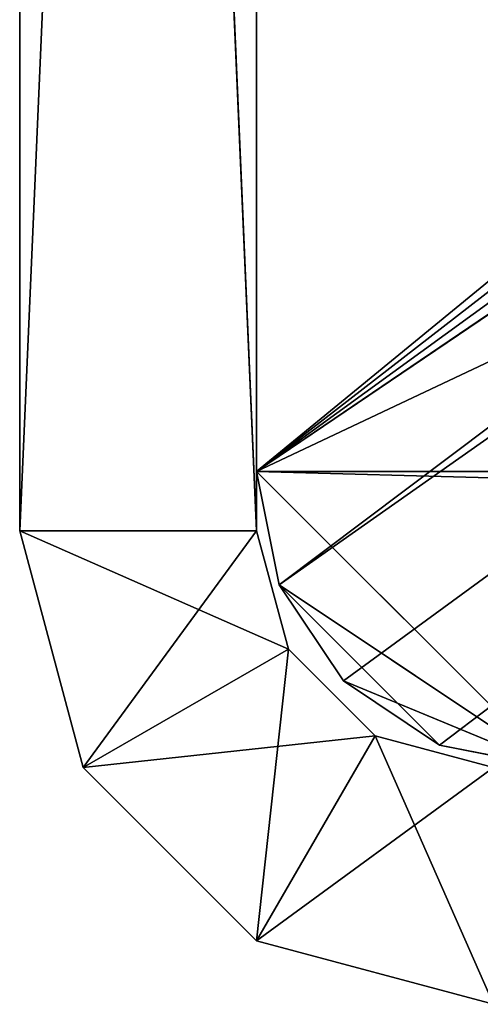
# Model space of a CAD drawing. Extents: x 202 to 257, y 0 to 134.
# Tile 421 of 491: x 209.17 to 210.73, y 113.58 to 116.9. Entities that reach past the tile are written whole.
import ezdxf

# ---------------------------------------------------------------- set-up
doc = ezdxf.new("R2010")
doc.units = 0
doc.header["$LTSCALE"] = 25.4
doc.layers.get('0').update_dxf_attribs({"color": 13, "linetype": 'CONTINUOUS'})

# ---------------------------------------------------------------- blocks, each defined once
blk = doc.blocks.new('MONO-I-KINKIET-7808-7840_S')
at = {"color": 250}
for p, q in [((47.7087, 44.0041, 130.7), (46.9087, 44.2185, 130.7)), ((46.9087, 44.2185, 0.7), (47.3087, 43.3113, 0.7)), ((46.9087, 44.2185, 0.7), (47.3087, 43.3113, 0.7)), ((46.9087, 44.2185, 0.7), (47.7087, 44.0041, 0.7)), ((46.9087, 44.2185, 0.7), (47.7087, 44.0041, 0.7)), ((46.9087, 44.2185, 0.7), (47.7087, 44.0041, 130.7)), ((46.9087, 44.2185, 0.7), (47.7087, 44.0041, 130.7)), ((47.7087, 44.0041, 130.7), (46.9087, 44.2185, 130.7)), ((47.7087, 44.0041, 130.7), (46.9087, 43.4185, 130.7)), ((47.7087, 44.0041, 130.7), (46.9087, 43.4185, 130.7)), ((47.7087, 44.0041, 130.7), (47.3087, 43.3113, 130.7)), ((47.7087, 44.0041, 130.7), (47.3087, 43.3113, 130.7)), ((47.7087, 44.0041, 0.7), (47.3087, 43.3113, 0.7)), ((47.7087, 44.0041, 0.7), (47.3087, 43.3113, 0.7)), ((47.7087, 44.0041, 0.7), (47.6015, 43.0185, 0.7)), ((47.7087, 44.0041, 0.7), (47.6015, 43.0185, 0.7)), ((48.2943, 43.4185, 130.7), (47.7087, 44.0041, 130.7)), ((47.7087, 44.0041, 0.7), (48.2943, 43.4185, 0.7)), ((47.7087, 44.0041, 0.7), (48.2943, 43.4185, 0.7)), ((47.7087, 44.0041, 0.7), (48.2943, 43.4185, 130.7)), ((47.7087, 44.0041, 0.7), (48.2943, 43.4185, 130.7)), ((47.7087, 44.0041, 0.7), (47.7087, 44.0041, 130.7)), ((48.2943, 43.4185, 130.7), (47.7087, 44.0041, 130.7)), ((47.7087, 44.0041, 0.7), (47.7087, 44.0041, 130.7)), ((47.7087, 42.4185, 0.7), (10.3087, 43.4185, 0.7)), ((47.7087, 42.4185, 0.7), (10.3087, 43.4185, 0.7)), ((46.7087, 43.4185, 130.7), (47.0913, 43.3424, 130.7)), ((47.0913, 43.3424, 130.7), (46.7087, 43.4185, 129.7)), ((47.0913, 43.3424, 130.7), (46.7087, 43.4185, 129.7)), ((47.0913, 43.3424, 129.7), (46.7087, 43.4185, 129.7)), ((47.0913, 43.3424, 129.7), (46.7087, 43.4185, 129.7)), ((46.7087, 43.4185, 130.7), (47.0913, 43.3424, 130.7)), ((46.7087, 43.4185, 130.7), (47.4158, 43.1256, 130.7)), ((46.7087, 43.4185, 130.7), (47.4158, 43.1256, 130.7)), ((46.7087, 43.4185, 1.7), (47.0913, 43.3424, 1.7)), ((47.0913, 43.3424, 1.7), (46.7087, 43.4185, 0.7)), ((47.0913, 43.3424, 1.7), (46.7087, 43.4185, 0.7)), ((47.0913, 43.3424, 0.7), (46.7087, 43.4185, 0.7)), ((47.0913, 43.3424, 0.7), (46.7087, 43.4185, 0.7)), ((47.4158, 43.1256, 0.7), (46.7087, 43.4185, 0.7)), ((47.6325, 42.8012, 0.7), (46.7087, 43.4185, 0.7)), ((47.4158, 43.1256, 0.7), (46.7087, 43.4185, 0.7)), ((47.6325, 42.8012, 0.7), (46.7087, 43.4185, 0.7)), ((47.7087, 42.4185, 0.7), (46.7087, 43.4185, 0.7)), ((47.7087, 42.4185, 0.7), (46.7087, 43.4185, 0.7)), ((46.7087, 43.4185, 1.7), (47.0913, 43.3424, 1.7)), ((46.7087, 43.4185, 1.7), (47.6325, 42.8012, 1.7)), ((46.7087, 43.4185, 1.7), (47.6325, 42.8012, 1.7)), ((46.7087, 43.4185, 1.7), (47.7087, 42.4185, 1.7)), ((46.7087, 43.4185, 1.7), (47.7087, 42.4185, 1.7)), ((46.9087, 43.4185, 130.7), (47.3087, 43.3113, 130.7)), ((47.3087, 43.3113, 0.7), (46.9087, 43.4185, 0.7)), ((46.9087, 43.4185, 0.7), (47.3087, 43.3113, 130.7)), ((46.9087, 43.4185, 130.7), (47.3087, 43.3113, 130.7)), ((46.9087, 43.4185, 0.7), (47.3087, 43.3113, 130.7)), ((47.3087, 43.3113, 0.7), (46.9087, 43.4185, 0.7)), ((48.2943, 43.4185, 130.7), (47.3087, 43.3113, 130.7)), ((48.2943, 43.4185, 130.7), (47.3087, 43.3113, 130.7)), ((48.2943, 43.4185, 130.7), (47.6015, 43.0185, 130.7)), ((48.2943, 43.4185, 130.7), (47.6015, 43.0185, 130.7)), ((48.2943, 43.4185, 0.7), (47.6015, 43.0185, 0.7)), ((48.2943, 43.4185, 0.7), (47.6015, 43.0185, 0.7)), ((48.2943, 43.4185, 0.7), (47.7087, 42.6185, 0.7)), ((48.2943, 43.4185, 0.7), (47.7087, 42.6185, 0.7)), ((48.5087, 42.6185, 130.7), (48.2943, 43.4185, 130.7)), ((48.2943, 43.4185, 0.7), (48.5087, 42.6185, 0.7)), ((48.2943, 43.4185, 0.7), (48.5087, 42.6185, 0.7)), ((48.2943, 43.4185, 0.7), (48.5087, 42.6185, 130.7)), ((48.2943, 43.4185, 0.7), (48.5087, 42.6185, 130.7)), ((48.2943, 43.4185, 0.7), (48.2943, 43.4185, 130.7)), ((48.5087, 42.6185, 130.7), (48.2943, 43.4185, 130.7)), ((48.2943, 43.4185, 0.7), (48.2943, 43.4185, 130.7)), ((47.0913, 43.3424, 129.7), (30.215, 30.5456, 129.7)), ((47.0913, 43.3424, 129.7), (30.215, 30.5456, 129.7)), ((47.0913, 43.3424, 130.7), (47.0913, 43.3424, 129.7)), ((47.0913, 43.3424, 130.7), (47.0913, 43.3424, 129.7)), ((47.0913, 43.3424, 130.7), (47.4158, 43.1256, 130.7)), ((47.4158, 43.1256, 130.7), (47.0913, 43.3424, 129.7)), ((47.4158, 43.1256, 130.7), (47.0913, 43.3424, 129.7)), ((47.4158, 43.1256, 129.7), (47.0913, 43.3424, 129.7)), ((47.4158, 43.1256, 129.7), (47.0913, 43.3424, 129.7)), ((47.0913, 43.3424, 130.7), (47.4158, 43.1256, 130.7)), ((47.0913, 43.3424, 1.7), (47.0913, 43.3424, 0.7)), ((47.0913, 43.3424, 1.7), (47.0913, 43.3424, 0.7)), ((47.0913, 43.3424, 1.7), (47.4158, 43.1256, 1.7)), ((47.4158, 43.1256, 1.7), (47.0913, 43.3424, 0.7)), ((47.4158, 43.1256, 1.7), (47.0913, 43.3424, 0.7)), ((47.4158, 43.1256, 0.7), (47.0913, 43.3424, 0.7)), ((47.4158, 43.1256, 0.7), (47.0913, 43.3424, 0.7)), ((47.0913, 43.3424, 1.7), (47.4158, 43.1256, 1.7)), ((47.0913, 43.3424, 1.7), (47.6325, 42.8012, 1.7)), ((47.0913, 43.3424, 1.7), (47.6325, 42.8012, 1.7)), ((47.3087, 43.3113, 130.7), (47.6015, 43.0185, 130.7)), ((47.6015, 43.0185, 0.7), (47.3087, 43.3113, 0.7)), ((47.3087, 43.3113, 0.7), (47.3087, 43.3113, 130.7)), ((47.3087, 43.3113, 0.7), (47.3087, 43.3113, 130.7)), ((47.3087, 43.3113, 0.7), (47.6015, 43.0185, 130.7)), ((47.3087, 43.3113, 130.7), (47.6015, 43.0185, 130.7)), ((47.3087, 43.3113, 0.7), (47.6015, 43.0185, 130.7)), ((47.6015, 43.0185, 0.7), (47.3087, 43.3113, 0.7)), ((30.215, 30.5456, 129.7), (47.4158, 43.1256, 129.7)), ((30.215, 30.5456, 129.7), (47.4158, 43.1256, 129.7)), ((30.215, 30.5456, 130.7), (47.4158, 43.1256, 130.7)), ((30.215, 30.5456, 130.7), (47.4158, 43.1256, 130.7)), ((47.4158, 43.1256, 130.7), (47.4158, 43.1256, 129.7)), ((47.4158, 43.1256, 130.7), (47.4158, 43.1256, 129.7)), ((47.4158, 43.1256, 130.7), (47.6325, 42.8012, 130.7)), ((47.6325, 42.8012, 130.7), (47.4158, 43.1256, 129.7)), ((47.6325, 42.8012, 130.7), (47.4158, 43.1256, 129.7)), ((47.6325, 42.8012, 129.7), (47.4158, 43.1256, 129.7)), ((47.6325, 42.8012, 129.7), (47.4158, 43.1256, 129.7)), ((47.4158, 43.1256, 130.7), (47.6325, 42.8012, 130.7)), ((47.4158, 43.1256, 1.7), (47.4158, 43.1256, 0.7)), ((47.4158, 43.1256, 1.7), (47.4158, 43.1256, 0.7)), ((47.4158, 43.1256, 1.7), (47.6325, 42.8012, 1.7)), ((47.6325, 42.8012, 1.7), (47.4158, 43.1256, 0.7)), ((47.6325, 42.8012, 1.7), (47.4158, 43.1256, 0.7)), ((47.6325, 42.8012, 0.7), (47.4158, 43.1256, 0.7)), ((47.6325, 42.8012, 0.7), (47.4158, 43.1256, 0.7)), ((47.4158, 43.1256, 1.7), (47.6325, 42.8012, 1.7)), ((48.5087, 42.6185, 130.7), (47.6015, 43.0185, 130.7)), ((47.6015, 43.0185, 130.7), (47.7087, 42.6185, 130.7)), ((48.5087, 42.6185, 130.7), (47.6015, 43.0185, 130.7)), ((47.7087, 42.6185, 0.7), (47.6015, 43.0185, 0.7)), ((47.6015, 43.0185, 0.7), (47.6015, 43.0185, 130.7)), ((47.6015, 43.0185, 0.7), (47.6015, 43.0185, 130.7)), ((47.6015, 43.0185, 0.7), (47.7087, 42.6185, 130.7)), ((47.6015, 43.0185, 130.7), (47.7087, 42.6185, 130.7)), ((47.6015, 43.0185, 0.7), (47.7087, 42.6185, 130.7)), ((47.7087, 42.6185, 0.7), (47.6015, 43.0185, 0.7)), ((30.215, 30.5456, 129.7), (47.6325, 42.8012, 129.7)), ((30.215, 30.5456, 129.7), (47.6325, 42.8012, 129.7)), ((30.215, 30.5456, 130.7), (47.6325, 42.8012, 130.7)), ((30.215, 30.5456, 130.7), (47.6325, 42.8012, 130.7)), ((30.6447, 30.0174, 129.7), (47.6325, 42.8012, 129.7)), ((30.6447, 30.0174, 129.7), (47.6325, 42.8012, 129.7)), ((47.6325, 42.8012, 130.7), (47.6325, 42.8012, 129.7)), ((47.6325, 42.8012, 130.7), (47.6325, 42.8012, 129.7)), ((47.6325, 42.8012, 130.7), (47.7087, 42.4185, 130.7)), ((47.7087, 42.4185, 130.7), (47.6325, 42.8012, 129.7)), ((47.7087, 42.4185, 130.7), (47.6325, 42.8012, 129.7)), ((47.7087, 42.4185, 129.7), (47.6325, 42.8012, 129.7)), ((47.7087, 42.4185, 129.7), (47.6325, 42.8012, 129.7)), ((47.6325, 42.8012, 130.7), (47.7087, 42.4185, 130.7)), ((47.6325, 42.8012, 1.7), (47.6325, 42.8012, 0.7)), ((47.6325, 42.8012, 1.7), (47.6325, 42.8012, 0.7)), ((47.6325, 42.8012, 1.7), (47.7087, 42.4185, 1.7)), ((47.7087, 42.4185, 1.7), (47.6325, 42.8012, 0.7)), ((47.7087, 42.4185, 1.7), (47.6325, 42.8012, 0.7)), ((47.7087, 42.4185, 0.7), (47.6325, 42.8012, 0.7)), ((47.7087, 42.4185, 0.7), (47.6325, 42.8012, 0.7)), ((47.6325, 42.8012, 1.7), (47.7087, 42.4185, 1.7)), ((47.7087, 42.6185, 130.7), (48.5087, 42.6185, 130.7)), ((47.7087, 42.6185, 130.7), (47.7087, 24.2185, 130.7)), ((47.7087, 24.2185, 130.7), (48.5087, 42.6185, 130.7)), ((47.7087, 42.6185, 130.7), (48.5087, 42.6185, 130.7)), ((47.7087, 24.2185, 130.7), (48.5087, 42.6185, 130.7)), ((48.5087, 42.6185, 0.7), (47.7087, 42.6185, 0.7)), ((47.7087, 42.6185, 0.7), (47.7087, 42.6185, 130.7)), ((47.7087, 42.6185, 130.7), (47.7087, 24.2185, 130.7)), ((47.7087, 42.6185, 130.7), (47.7087, 24.2185, 0.7)), ((47.7087, 42.6185, 130.7), (47.7087, 24.2185, 0.7)), ((47.7087, 42.6185, 0.7), (47.7087, 42.6185, 130.7)), ((47.7087, 42.6185, 0.7), (47.7087, 24.2185, 0.7)), ((48.5087, 24.2185, 0.7), (47.7087, 42.6185, 0.7)), ((48.5087, 42.6185, 0.7), (47.7087, 42.6185, 0.7)), ((48.5087, 24.2185, 0.7), (47.7087, 42.6185, 0.7)), ((47.7087, 42.6185, 0.7), (47.7087, 24.2185, 0.7)), ((48.5087, 24.2185, 130.7), (48.5087, 42.6185, 130.7)), ((48.5087, 24.2185, 130.7), (48.5087, 42.6185, 130.7)), ((48.5087, 24.2185, 130.7), (48.5087, 42.6185, 0.7)), ((48.5087, 42.6185, 0.7), (48.5087, 42.6185, 130.7)), ((48.5087, 24.2185, 130.7), (48.5087, 42.6185, 0.7)), ((48.5087, 24.2185, 0.7), (48.5087, 42.6185, 0.7)), ((48.5087, 42.6185, 0.7), (48.5087, 42.6185, 130.7)), ((48.5087, 24.2185, 0.7), (48.5087, 42.6185, 0.7)), ((9.3087, 24.2185, 0.7), (47.7087, 42.4185, 0.7)), ((9.3087, 24.2185, 0.7), (47.7087, 42.4185, 0.7)), ((9.3087, 42.4185, 0.7), (47.7087, 42.4185, 0.7)), ((9.3087, 42.4185, 0.7), (47.7087, 42.4185, 0.7)), ((9.3087, 42.4185, 1.7), (47.7087, 42.4185, 1.7)), ((9.3087, 42.4185, 1.7), (47.7087, 42.4185, 1.7)), ((47.7087, 42.4185, 130.7), (30.215, 30.5456, 130.7)), ((47.7087, 42.4185, 130.7), (30.215, 30.5456, 130.7)), ((30.6447, 30.0174, 129.7), (47.7087, 42.4185, 129.7)), ((30.6447, 30.0174, 129.7), (47.7087, 42.4185, 129.7)), ((30.6447, 30.0174, 130.7), (47.7087, 42.4185, 130.7)), ((30.6447, 30.0174, 130.7), (47.7087, 42.4185, 130.7)), ((30.9159, 29.393, 129.7), (47.7087, 42.4185, 129.7)), ((30.9159, 29.393, 129.7), (47.7087, 42.4185, 129.7)), ((30.9159, 29.393, 130.7), (47.7087, 42.4185, 130.7)), ((30.9159, 29.393, 130.7), (47.7087, 42.4185, 130.7)), ((31.0087, 28.7185, 129.7), (47.7087, 42.4185, 129.7)), ((31.0087, 28.7185, 129.7), (47.7087, 42.4185, 129.7)), ((47.7087, 42.4185, 130.7), (47.7087, 42.4185, 129.7)), ((47.7087, 24.2185, 129.7), (47.7087, 42.4185, 129.7)), ((47.7087, 42.4185, 129.7), (47.7087, 24.2185, 130.7)), ((47.7087, 42.4185, 129.7), (47.7087, 24.2185, 130.7)), ((47.7087, 42.4185, 130.7), (47.7087, 42.4185, 129.7)), ((47.7087, 42.4185, 130.7), (47.7087, 24.2185, 130.7)), ((47.7087, 24.2185, 129.7), (47.7087, 42.4185, 129.7)), ((47.7087, 42.4185, 130.7), (47.7087, 24.2185, 130.7)), ((47.7087, 42.4185, 1.7), (47.7087, 42.4185, 0.7)), ((47.7087, 24.2185, 0.7), (47.7087, 42.4185, 0.7)), ((47.7087, 42.4185, 0.7), (47.7087, 24.2185, 1.7)), ((47.7087, 42.4185, 0.7), (47.7087, 24.2185, 1.7)), ((47.7087, 42.4185, 1.7), (47.7087, 42.4185, 0.7)), ((47.7087, 42.4185, 1.7), (47.7087, 24.2185, 1.7)), ((47.7087, 24.2185, 0.7), (47.7087, 42.4185, 0.7)), ((47.7087, 42.4185, 1.7), (47.7087, 24.2185, 1.7))]:
    blk.add_line(p, q, dxfattribs=at)
at = {"color": 7}
mesh = blk.add_polyface(dxfattribs=at)
corners = [(47.7087, 44.0041, 130.7), (46.9087, 44.2185, 130.7), (46.9087, 43.4185, 130.7)]
mesh.append_faces([[corners[k] for k in face] for face in [(0, 1, 2)]], dxfattribs={"color": 7})
mesh = blk.add_polyface(dxfattribs=at)
corners = [(47.3087, 43.3113, 0.7), (46.9087, 43.4185, 0.7), (46.9087, 44.2185, 0.7)]
mesh.append_faces([[corners[k] for k in face] for face in [(0, 1, 2)]], dxfattribs={"color": 7})
mesh = blk.add_polyface(dxfattribs=at)
corners = [(47.7087, 44.0041, 0.7), (47.3087, 43.3113, 0.7), (46.9087, 44.2185, 0.7)]
mesh.append_faces([[corners[k] for k in face] for face in [(0, 1, 2)]], dxfattribs={"color": 7})
mesh = blk.add_polyface(dxfattribs=at)
corners = [(47.7087, 44.0041, 130.7), (47.7087, 44.0041, 0.7), (46.9087, 44.2185, 0.7)]
mesh.append_faces([[corners[k] for k in face] for face in [(0, 1, 2)]], dxfattribs={"color": 7})
mesh = blk.add_polyface(dxfattribs=at)
corners = [(47.7087, 44.0041, 130.7), (46.9087, 44.2185, 0.7), (46.9087, 44.2185, 130.7)]
mesh.append_faces([[corners[k] for k in face] for face in [(0, 1, 2)]], dxfattribs={"color": 7})
mesh = blk.add_polyface(dxfattribs=at)
corners = [(47.7087, 44.0041, 130.7), (46.9087, 43.4185, 130.7), (47.3087, 43.3113, 130.7)]
mesh.append_faces([[corners[k] for k in face] for face in [(0, 1, 2)]], dxfattribs={"color": 7})
mesh = blk.add_polyface(dxfattribs=at)
corners = [(48.2943, 43.4185, 130.7), (47.7087, 44.0041, 130.7), (47.3087, 43.3113, 130.7)]
mesh.append_faces([[corners[k] for k in face] for face in [(0, 1, 2)]], dxfattribs={"color": 7})
mesh = blk.add_polyface(dxfattribs=at)
corners = [(47.7087, 44.0041, 0.7), (47.6015, 43.0185, 0.7), (47.3087, 43.3113, 0.7)]
mesh.append_faces([[corners[k] for k in face] for face in [(0, 1, 2)]], dxfattribs={"color": 7})
mesh = blk.add_polyface(dxfattribs=at)
corners = [(48.2943, 43.4185, 0.7), (47.6015, 43.0185, 0.7), (47.7087, 44.0041, 0.7)]
mesh.append_faces([[corners[k] for k in face] for face in [(0, 1, 2)]], dxfattribs={"color": 7})
mesh = blk.add_polyface(dxfattribs=at)
corners = [(47.7087, 44.0041, 0.7), (48.2943, 43.4185, 130.7), (48.2943, 43.4185, 0.7)]
mesh.append_faces([[corners[k] for k in face] for face in [(0, 1, 2)]], dxfattribs={"color": 7})
mesh = blk.add_polyface(dxfattribs=at)
corners = [(47.7087, 44.0041, 130.7), (48.2943, 43.4185, 130.7), (47.7087, 44.0041, 0.7)]
mesh.append_faces([[corners[k] for k in face] for face in [(0, 1, 2)]], dxfattribs={"color": 7})
mesh = blk.add_polyface(dxfattribs=at)
corners = [(47.7087, 42.4185, 0.7), (9.3087, 42.4185, 0.7), (10.3087, 43.4185, 0.7)]
mesh.append_faces([[corners[k] for k in face] for face in [(0, 1, 2)]], dxfattribs={"color": 7})
mesh = blk.add_polyface(dxfattribs=at)
corners = [(47.7087, 42.4185, 1.7), (46.7087, 43.4185, 1.7), (9.3087, 42.4185, 1.7)]
mesh.append_faces([[corners[k] for k in face] for face in [(0, 1, 2)]], dxfattribs={"color": 7})
mesh = blk.add_polyface(dxfattribs=at)
corners = [(47.7087, 42.4185, 0.7), (10.3087, 43.4185, 0.7), (46.7087, 43.4185, 0.7)]
mesh.append_faces([[corners[k] for k in face] for face in [(0, 1, 2)]], dxfattribs={"color": 7})
mesh = blk.add_polyface(dxfattribs=at)
corners = [(47.0913, 43.3424, 129.7), (30.215, 30.5456, 129.7), (46.7087, 43.4185, 129.7)]
mesh.append_faces([[corners[k] for k in face] for face in [(0, 1, 2)]], dxfattribs={"color": 7})
mesh = blk.add_polyface(dxfattribs=at)
corners = [(47.4158, 43.1256, 130.7), (46.7087, 43.4185, 130.7), (30.215, 30.5456, 130.7)]
mesh.append_faces([[corners[k] for k in face] for face in [(0, 1, 2)]], dxfattribs={"color": 7})
mesh = blk.add_polyface(dxfattribs=at)
corners = [(47.0913, 43.3424, 130.7), (46.7087, 43.4185, 129.7), (46.7087, 43.4185, 130.7)]
mesh.append_faces([[corners[k] for k in face] for face in [(0, 1, 2)]], dxfattribs={"color": 7})
mesh = blk.add_polyface(dxfattribs=at)
corners = [(47.0913, 43.3424, 130.7), (47.0913, 43.3424, 129.7), (46.7087, 43.4185, 129.7)]
mesh.append_faces([[corners[k] for k in face] for face in [(0, 1, 2)]], dxfattribs={"color": 7})
mesh = blk.add_polyface(dxfattribs=at)
corners = [(47.4158, 43.1256, 130.7), (47.0913, 43.3424, 130.7), (46.7087, 43.4185, 130.7)]
mesh.append_faces([[corners[k] for k in face] for face in [(0, 1, 2)]], dxfattribs={"color": 7})
mesh = blk.add_polyface(dxfattribs=at)
corners = [(47.0913, 43.3424, 1.7), (46.7087, 43.4185, 0.7), (46.7087, 43.4185, 1.7)]
mesh.append_faces([[corners[k] for k in face] for face in [(0, 1, 2)]], dxfattribs={"color": 7})
mesh = blk.add_polyface(dxfattribs=at)
corners = [(47.0913, 43.3424, 1.7), (47.0913, 43.3424, 0.7), (46.7087, 43.4185, 0.7)]
mesh.append_faces([[corners[k] for k in face] for face in [(0, 1, 2)]], dxfattribs={"color": 7})
mesh = blk.add_polyface(dxfattribs=at)
corners = [(47.4158, 43.1256, 0.7), (46.7087, 43.4185, 0.7), (47.0913, 43.3424, 0.7)]
mesh.append_faces([[corners[k] for k in face] for face in [(0, 1, 2)]], dxfattribs={"color": 7})
mesh = blk.add_polyface(dxfattribs=at)
corners = [(47.6325, 42.8012, 0.7), (46.7087, 43.4185, 0.7), (47.4158, 43.1256, 0.7)]
mesh.append_faces([[corners[k] for k in face] for face in [(0, 1, 2)]], dxfattribs={"color": 7})
mesh = blk.add_polyface(dxfattribs=at)
corners = [(47.7087, 42.4185, 0.7), (46.7087, 43.4185, 0.7), (47.6325, 42.8012, 0.7)]
mesh.append_faces([[corners[k] for k in face] for face in [(0, 1, 2)]], dxfattribs={"color": 7})
mesh = blk.add_polyface(dxfattribs=at)
corners = [(47.6325, 42.8012, 1.7), (47.0913, 43.3424, 1.7), (46.7087, 43.4185, 1.7)]
mesh.append_faces([[corners[k] for k in face] for face in [(0, 1, 2)]], dxfattribs={"color": 7})
mesh = blk.add_polyface(dxfattribs=at)
corners = [(47.7087, 42.4185, 1.7), (47.6325, 42.8012, 1.7), (46.7087, 43.4185, 1.7)]
mesh.append_faces([[corners[k] for k in face] for face in [(0, 1, 2)]], dxfattribs={"color": 7})
mesh = blk.add_polyface(dxfattribs=at)
corners = [(46.9087, 43.4185, 130.7), (46.9087, 43.4185, 0.7), (47.3087, 43.3113, 130.7)]
mesh.append_faces([[corners[k] for k in face] for face in [(0, 1, 2)]], dxfattribs={"color": 7})
mesh = blk.add_polyface(dxfattribs=at)
corners = [(47.3087, 43.3113, 130.7), (46.9087, 43.4185, 0.7), (47.3087, 43.3113, 0.7)]
mesh.append_faces([[corners[k] for k in face] for face in [(0, 1, 2)]], dxfattribs={"color": 7})
mesh = blk.add_polyface(dxfattribs=at)
corners = [(48.2943, 43.4185, 130.7), (47.3087, 43.3113, 130.7), (47.6015, 43.0185, 130.7)]
mesh.append_faces([[corners[k] for k in face] for face in [(0, 1, 2)]], dxfattribs={"color": 7})
mesh = blk.add_polyface(dxfattribs=at)
corners = [(48.5087, 42.6185, 130.7), (48.2943, 43.4185, 130.7), (47.6015, 43.0185, 130.7)]
mesh.append_faces([[corners[k] for k in face] for face in [(0, 1, 2)]], dxfattribs={"color": 7})
mesh = blk.add_polyface(dxfattribs=at)
corners = [(48.2943, 43.4185, 0.7), (47.7087, 42.6185, 0.7), (47.6015, 43.0185, 0.7)]
mesh.append_faces([[corners[k] for k in face] for face in [(0, 1, 2)]], dxfattribs={"color": 7})
mesh = blk.add_polyface(dxfattribs=at)
corners = [(48.5087, 42.6185, 0.7), (47.7087, 42.6185, 0.7), (48.2943, 43.4185, 0.7)]
mesh.append_faces([[corners[k] for k in face] for face in [(0, 1, 2)]], dxfattribs={"color": 7})
mesh = blk.add_polyface(dxfattribs=at)
corners = [(48.2943, 43.4185, 0.7), (48.5087, 42.6185, 130.7), (48.5087, 42.6185, 0.7)]
mesh.append_faces([[corners[k] for k in face] for face in [(0, 1, 2)]], dxfattribs={"color": 7})
mesh = blk.add_polyface(dxfattribs=at)
corners = [(48.2943, 43.4185, 130.7), (48.5087, 42.6185, 130.7), (48.2943, 43.4185, 0.7)]
mesh.append_faces([[corners[k] for k in face] for face in [(0, 1, 2)]], dxfattribs={"color": 7})
mesh = blk.add_polyface(dxfattribs=at)
corners = [(47.4158, 43.1256, 129.7), (30.215, 30.5456, 129.7), (47.0913, 43.3424, 129.7)]
mesh.append_faces([[corners[k] for k in face] for face in [(0, 1, 2)]], dxfattribs={"color": 7})
mesh = blk.add_polyface(dxfattribs=at)
corners = [(47.4158, 43.1256, 130.7), (47.0913, 43.3424, 129.7), (47.0913, 43.3424, 130.7)]
mesh.append_faces([[corners[k] for k in face] for face in [(0, 1, 2)]], dxfattribs={"color": 7})
mesh = blk.add_polyface(dxfattribs=at)
corners = [(47.4158, 43.1256, 130.7), (47.4158, 43.1256, 129.7), (47.0913, 43.3424, 129.7)]
mesh.append_faces([[corners[k] for k in face] for face in [(0, 1, 2)]], dxfattribs={"color": 7})
mesh = blk.add_polyface(dxfattribs=at)
corners = [(47.4158, 43.1256, 1.7), (47.0913, 43.3424, 0.7), (47.0913, 43.3424, 1.7)]
mesh.append_faces([[corners[k] for k in face] for face in [(0, 1, 2)]], dxfattribs={"color": 7})
mesh = blk.add_polyface(dxfattribs=at)
corners = [(47.4158, 43.1256, 1.7), (47.4158, 43.1256, 0.7), (47.0913, 43.3424, 0.7)]
mesh.append_faces([[corners[k] for k in face] for face in [(0, 1, 2)]], dxfattribs={"color": 7})
mesh = blk.add_polyface(dxfattribs=at)
corners = [(47.6325, 42.8012, 1.7), (47.4158, 43.1256, 1.7), (47.0913, 43.3424, 1.7)]
mesh.append_faces([[corners[k] for k in face] for face in [(0, 1, 2)]], dxfattribs={"color": 7})
mesh = blk.add_polyface(dxfattribs=at)
corners = [(47.3087, 43.3113, 0.7), (47.6015, 43.0185, 130.7), (47.3087, 43.3113, 130.7)]
mesh.append_faces([[corners[k] for k in face] for face in [(0, 1, 2)]], dxfattribs={"color": 7})
mesh = blk.add_polyface(dxfattribs=at)
corners = [(47.3087, 43.3113, 0.7), (47.6015, 43.0185, 0.7), (47.6015, 43.0185, 130.7)]
mesh.append_faces([[corners[k] for k in face] for face in [(0, 1, 2)]], dxfattribs={"color": 7})
mesh = blk.add_polyface(dxfattribs=at)
corners = [(47.6325, 42.8012, 129.7), (30.215, 30.5456, 129.7), (47.4158, 43.1256, 129.7)]
mesh.append_faces([[corners[k] for k in face] for face in [(0, 1, 2)]], dxfattribs={"color": 7})
mesh = blk.add_polyface(dxfattribs=at)
corners = [(47.6325, 42.8012, 130.7), (47.4158, 43.1256, 130.7), (30.215, 30.5456, 130.7)]
mesh.append_faces([[corners[k] for k in face] for face in [(0, 1, 2)]], dxfattribs={"color": 7})
mesh = blk.add_polyface(dxfattribs=at)
corners = [(47.4158, 43.1256, 130.7), (47.6325, 42.8012, 130.7), (47.4158, 43.1256, 129.7)]
mesh.append_faces([[corners[k] for k in face] for face in [(0, 1, 2)]], dxfattribs={"color": 7})
mesh = blk.add_polyface(dxfattribs=at)
corners = [(47.4158, 43.1256, 129.7), (47.6325, 42.8012, 130.7), (47.6325, 42.8012, 129.7)]
mesh.append_faces([[corners[k] for k in face] for face in [(0, 1, 2)]], dxfattribs={"color": 7})
mesh = blk.add_polyface(dxfattribs=at)
corners = [(47.4158, 43.1256, 1.7), (47.6325, 42.8012, 1.7), (47.4158, 43.1256, 0.7)]
mesh.append_faces([[corners[k] for k in face] for face in [(0, 1, 2)]], dxfattribs={"color": 7})
mesh = blk.add_polyface(dxfattribs=at)
corners = [(47.4158, 43.1256, 0.7), (47.6325, 42.8012, 1.7), (47.6325, 42.8012, 0.7)]
mesh.append_faces([[corners[k] for k in face] for face in [(0, 1, 2)]], dxfattribs={"color": 7})
mesh = blk.add_polyface(dxfattribs=at)
corners = [(48.5087, 42.6185, 130.7), (47.6015, 43.0185, 130.7), (47.7087, 42.6185, 130.7)]
mesh.append_faces([[corners[k] for k in face] for face in [(0, 1, 2)]], dxfattribs={"color": 7})
mesh = blk.add_polyface(dxfattribs=at)
corners = [(47.6015, 43.0185, 0.7), (47.7087, 42.6185, 130.7), (47.6015, 43.0185, 130.7)]
mesh.append_faces([[corners[k] for k in face] for face in [(0, 1, 2)]], dxfattribs={"color": 7})
mesh = blk.add_polyface(dxfattribs=at)
corners = [(47.6015, 43.0185, 0.7), (47.7087, 42.6185, 0.7), (47.7087, 42.6185, 130.7)]
mesh.append_faces([[corners[k] for k in face] for face in [(0, 1, 2)]], dxfattribs={"color": 7})
mesh = blk.add_polyface(dxfattribs=at)
corners = [(47.6325, 42.8012, 129.7), (30.6447, 30.0174, 129.7), (30.215, 30.5456, 129.7)]
mesh.append_faces([[corners[k] for k in face] for face in [(0, 1, 2)]], dxfattribs={"color": 7})
mesh = blk.add_polyface(dxfattribs=at)
corners = [(47.7087, 42.4185, 130.7), (47.6325, 42.8012, 130.7), (30.215, 30.5456, 130.7)]
mesh.append_faces([[corners[k] for k in face] for face in [(0, 1, 2)]], dxfattribs={"color": 7})
mesh = blk.add_polyface(dxfattribs=at)
corners = [(47.7087, 42.4185, 129.7), (30.6447, 30.0174, 129.7), (47.6325, 42.8012, 129.7)]
mesh.append_faces([[corners[k] for k in face] for face in [(0, 1, 2)]], dxfattribs={"color": 7})
mesh = blk.add_polyface(dxfattribs=at)
corners = [(47.6325, 42.8012, 130.7), (47.7087, 42.4185, 130.7), (47.6325, 42.8012, 129.7)]
mesh.append_faces([[corners[k] for k in face] for face in [(0, 1, 2)]], dxfattribs={"color": 7})
mesh = blk.add_polyface(dxfattribs=at)
corners = [(47.6325, 42.8012, 129.7), (47.7087, 42.4185, 130.7), (47.7087, 42.4185, 129.7)]
mesh.append_faces([[corners[k] for k in face] for face in [(0, 1, 2)]], dxfattribs={"color": 7})
mesh = blk.add_polyface(dxfattribs=at)
corners = [(47.6325, 42.8012, 1.7), (47.7087, 42.4185, 1.7), (47.6325, 42.8012, 0.7)]
mesh.append_faces([[corners[k] for k in face] for face in [(0, 1, 2)]], dxfattribs={"color": 7})
mesh = blk.add_polyface(dxfattribs=at)
corners = [(47.6325, 42.8012, 0.7), (47.7087, 42.4185, 1.7), (47.7087, 42.4185, 0.7)]
mesh.append_faces([[corners[k] for k in face] for face in [(0, 1, 2)]], dxfattribs={"color": 7})
mesh = blk.add_polyface(dxfattribs=at)
corners = [(48.5087, 42.6185, 130.7), (47.7087, 42.6185, 130.7), (47.7087, 24.2185, 130.7)]
mesh.append_faces([[corners[k] for k in face] for face in [(0, 1, 2)]], dxfattribs={"color": 7})
mesh = blk.add_polyface(dxfattribs=at)
corners = [(48.5087, 42.6185, 130.7), (47.7087, 24.2185, 130.7), (48.5087, 24.2185, 130.7)]
mesh.append_faces([[corners[k] for k in face] for face in [(0, 1, 2)]], dxfattribs={"color": 7})
mesh = blk.add_polyface(dxfattribs=at)
corners = [(47.7087, 42.6185, 130.7), (47.7087, 24.2185, 0.7), (47.7087, 24.2185, 130.7)]
mesh.append_faces([[corners[k] for k in face] for face in [(0, 1, 2)]], dxfattribs={"color": 7})
mesh = blk.add_polyface(dxfattribs=at)
corners = [(47.7087, 42.6185, 0.7), (47.7087, 24.2185, 0.7), (47.7087, 42.6185, 130.7)]
mesh.append_faces([[corners[k] for k in face] for face in [(0, 1, 2)]], dxfattribs={"color": 7})
mesh = blk.add_polyface(dxfattribs=at)
corners = [(48.5087, 24.2185, 0.7), (47.7087, 42.6185, 0.7), (48.5087, 42.6185, 0.7)]
mesh.append_faces([[corners[k] for k in face] for face in [(0, 1, 2)]], dxfattribs={"color": 7})
mesh = blk.add_polyface(dxfattribs=at)
corners = [(48.5087, 24.2185, 0.7), (47.7087, 24.2185, 0.7), (47.7087, 42.6185, 0.7)]
mesh.append_faces([[corners[k] for k in face] for face in [(0, 1, 2)]], dxfattribs={"color": 7})
mesh = blk.add_polyface(dxfattribs=at)
corners = [(48.5087, 42.6185, 130.7), (48.5087, 24.2185, 130.7), (48.5087, 42.6185, 0.7)]
mesh.append_faces([[corners[k] for k in face] for face in [(0, 1, 2)]], dxfattribs={"color": 7})
mesh = blk.add_polyface(dxfattribs=at)
corners = [(48.5087, 42.6185, 0.7), (48.5087, 24.2185, 130.7), (48.5087, 24.2185, 0.7)]
mesh.append_faces([[corners[k] for k in face] for face in [(0, 1, 2)]], dxfattribs={"color": 7})
mesh = blk.add_polyface(dxfattribs=at)
corners = [(47.7087, 42.4185, 0.7), (47.7087, 24.2185, 0.7), (9.3087, 24.2185, 0.7)]
mesh.append_faces([[corners[k] for k in face] for face in [(0, 1, 2)]], dxfattribs={"color": 7})
mesh = blk.add_polyface(dxfattribs=at)
corners = [(47.7087, 42.4185, 0.7), (9.3087, 24.2185, 0.7), (9.3087, 42.4185, 0.7)]
mesh.append_faces([[corners[k] for k in face] for face in [(0, 1, 2)]], dxfattribs={"color": 7})
mesh = blk.add_polyface(dxfattribs=at)
corners = [(47.7087, 42.4185, 1.7), (9.3087, 42.4185, 1.7), (47.7087, 24.2185, 1.7)]
mesh.append_faces([[corners[k] for k in face] for face in [(0, 1, 2)]], dxfattribs={"color": 7})
mesh = blk.add_polyface(dxfattribs=at)
corners = [(47.7087, 24.2185, 1.7), (9.3087, 42.4185, 1.7), (9.3087, 24.2185, 1.7)]
mesh.append_faces([[corners[k] for k in face] for face in [(0, 1, 2)]], dxfattribs={"color": 7})
mesh = blk.add_polyface(dxfattribs=at)
corners = [(47.7087, 42.4185, 130.7), (30.215, 30.5456, 130.7), (30.6447, 30.0174, 130.7)]
mesh.append_faces([[corners[k] for k in face] for face in [(0, 1, 2)]], dxfattribs={"color": 7})
mesh = blk.add_polyface(dxfattribs=at)
corners = [(47.7087, 42.4185, 129.7), (30.9159, 29.393, 129.7), (30.6447, 30.0174, 129.7)]
mesh.append_faces([[corners[k] for k in face] for face in [(0, 1, 2)]], dxfattribs={"color": 7})
mesh = blk.add_polyface(dxfattribs=at)
corners = [(47.7087, 42.4185, 130.7), (30.6447, 30.0174, 130.7), (30.9159, 29.393, 130.7)]
mesh.append_faces([[corners[k] for k in face] for face in [(0, 1, 2)]], dxfattribs={"color": 7})
mesh = blk.add_polyface(dxfattribs=at)
corners = [(47.7087, 42.4185, 129.7), (31.0087, 28.7185, 129.7), (30.9159, 29.393, 129.7)]
mesh.append_faces([[corners[k] for k in face] for face in [(0, 1, 2)]], dxfattribs={"color": 7})
mesh = blk.add_polyface(dxfattribs=at)
corners = [(47.7087, 42.4185, 130.7), (30.9159, 29.393, 130.7), (47.7087, 24.2185, 130.7)]
mesh.append_faces([[corners[k] for k in face] for face in [(0, 1, 2)]], dxfattribs={"color": 7})
mesh = blk.add_polyface(dxfattribs=at)
corners = [(47.7087, 42.4185, 129.7), (47.7087, 24.2185, 129.7), (31.0087, 28.7185, 129.7)]
mesh.append_faces([[corners[k] for k in face] for face in [(0, 1, 2)]], dxfattribs={"color": 7})
mesh = blk.add_polyface(dxfattribs=at)
corners = [(47.7087, 42.4185, 129.7), (47.7087, 24.2185, 130.7), (47.7087, 24.2185, 129.7)]
mesh.append_faces([[corners[k] for k in face] for face in [(0, 1, 2)]], dxfattribs={"color": 7})
mesh = blk.add_polyface(dxfattribs=at)
corners = [(47.7087, 42.4185, 130.7), (47.7087, 24.2185, 130.7), (47.7087, 42.4185, 129.7)]
mesh.append_faces([[corners[k] for k in face] for face in [(0, 1, 2)]], dxfattribs={"color": 7})
mesh = blk.add_polyface(dxfattribs=at)
corners = [(47.7087, 42.4185, 0.7), (47.7087, 24.2185, 1.7), (47.7087, 24.2185, 0.7)]
mesh.append_faces([[corners[k] for k in face] for face in [(0, 1, 2)]], dxfattribs={"color": 7})
mesh = blk.add_polyface(dxfattribs=at)
corners = [(47.7087, 42.4185, 1.7), (47.7087, 24.2185, 1.7), (47.7087, 42.4185, 0.7)]
mesh.append_faces([[corners[k] for k in face] for face in [(0, 1, 2)]], dxfattribs={"color": 7})

msp = doc.modelspace()

# ---------------------------------------------------------------- block references
at = {"color": 0, "rotation": 180}
msp.add_blockref('MONO-I-KINKIET-7808-7840_S', (257.6789, 157.7954, -1.2506), dxfattribs=at)

doc.saveas('drawing.dxf')
